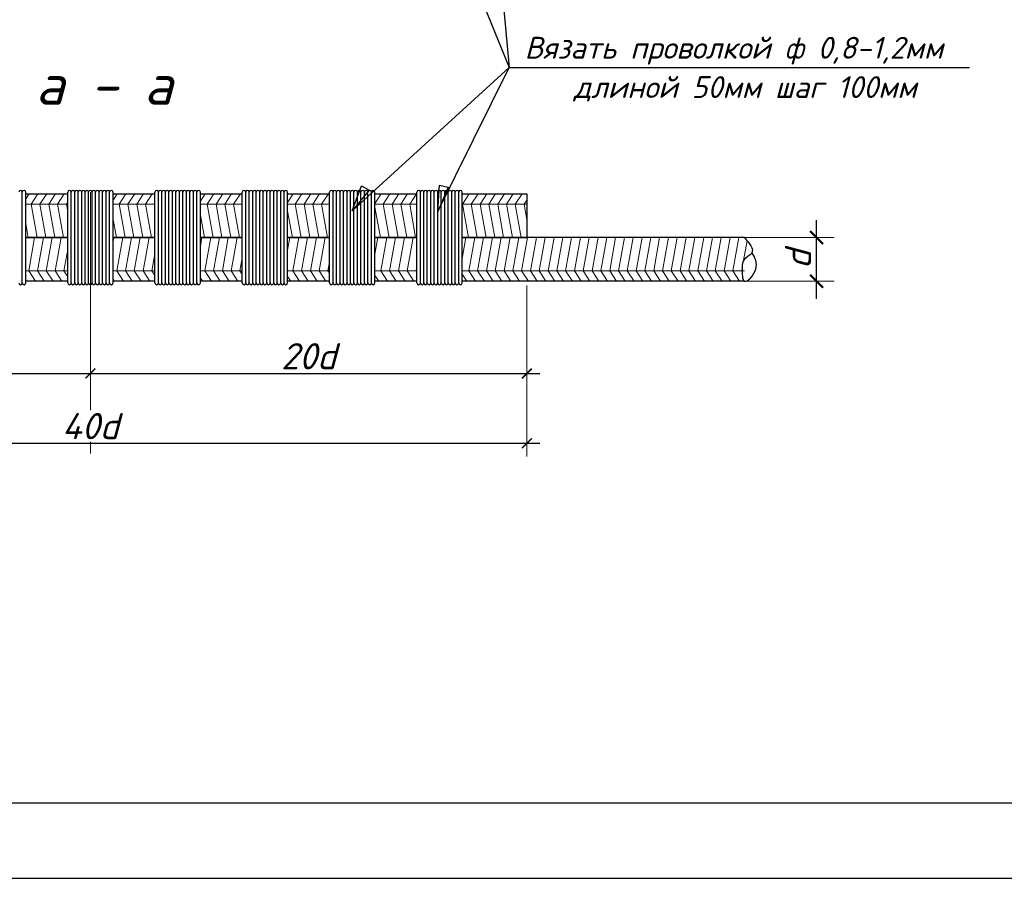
# Model space of a CAD drawing. Header units: millimetres. Extents: x -33345 to 4712671, y -3392 to 121473.
# Tile 573 of 656: x 2955886 to 2962407, y 44501 to 50185. Entities that reach past the tile are written whole.
import ezdxf

# ---------------------------------------------------------------- set-up
doc = ezdxf.new("R2010")
doc.units = ezdxf.units.MM
doc.linetypes.add('ACAD_ISO04W100', pattern=[30, 24, -3, 0, -3])
doc.layers.add('0.25', color=7, linetype='Continuous', lineweight=25)
doc.layers.add('Размеры1', color=252, linetype='Continuous', lineweight=15)
doc.layers.add('Лист', color=7, linetype='Continuous')
doc.layers.add('размеры КЖ', color=7, linetype='Continuous')
doc.styles.add('GOST 2.304', font='isocpeui.ttf')
doc.styles.add('ISOCPEUR', font='isocpeui.ttf', dxfattribs={"height": 300})
doc.dimstyles.new('SPDS$0', dxfattribs={"dimscale": 100, "dimtxt": 2.5, "dimasz": 1.5, "dimexe": 2, "dimexo": 0.625, "dimtad": 1, "dimdec": 0, "dimtxsty": 'GOST 2.304', "dimblk": '*U113', "dimcen": 0, "dimdle": 2, "dimclre": 256, "dimaunit": 1, "dimazin": 0, "dimtfac": 1, "dimtdec": 0, "dimtmove": 1, "dimatfit": 3, "dimfxl": 0.18, "dimtfill": 1, "dimtolj": 1, "dimtzin": 0, "dimlwe": -1, "dimarcsym": 0})

# ---------------------------------------------------------------- blocks, each defined once
blk = doc.blocks.new('*U328')
at = {"layer": '0.25', "color": 5, "linetype": 'Continuous', "lineweight": 25, "ltscale": 100}
blk.add_lwpolyline([(-59400, 0), (0, 0), (0, 42000), (-59400, 42000), (-59400, 0)], dxfattribs=at)
at = {"layer": '0.25', "color": 7, "linetype": 'Continuous', "lineweight": 30, "ltscale": 100}
blk.add_lwpolyline([(-57400, 500), (-500, 500), (-500, 41500), (-57400, 41500), (-57400, 500)], dxfattribs=at)
blk = doc.blocks.new('_ArchTick')
at = {"color": 0, "linetype": 'ByBlock', "const_width": 0.15}
blk.add_lwpolyline([(-0.5, -0.5), (0.5, 0.5)], dxfattribs=at)
blk = doc.blocks.new('*D310')
at = {"layer": 'Defpoints', "color": 0, "ltscale": 100, "transparency": 16777216}
for p in [(-49983258, 22682503), (-49982253, 22682503), (-49983258, 22682003)]:
    blk.add_point(p, dxfattribs=at)
at = {"layer": 'Размеры1', "color": 0, "linetype": 'Continuous', "lineweight": -2, "ltscale": 100, "transparency": 16777216}
blk.add_line((-49982253, 22681803), (-49982253, 22682703), dxfattribs=at)
at = {"layer": 'Размеры1', "linetype": 'Continuous', "ltscale": 100, "transparency": 16777216}
for p, q in [((-49983196, 22682503), (-49982053, 22682503)), ((-49983196, 22682003), (-49982053, 22682003))]:
    blk.add_line(p, q, dxfattribs=at)
at = {"layer": 'Размеры1', "color": 0, "ltscale": 100, "transparency": 16777216, "insert": (-49982465, 22682253), "char_height": 300, "attachment_point": 5, "rotation": 90, "style": 'ISOCPEUR', "bg_fill": 3, "box_fill_scale": 1.1, "bg_fill_color": 256, "bg_fill_true_color": 13158600, "bg_fill_transparency": 0}
blk.add_mtext('\\A1;d', dxfattribs=at)
at = {"layer": 'Размеры1', "color": 0, "lineweight": -2, "ltscale": 100, "transparency": 16777216, "xscale": 150, "yscale": 150, "zscale": 150}
for p, rotation in [((-49982253, 22682503), 90), ((-49982253, 22682003), 270)]:
    blk.add_blockref('_ArchTick', p, dxfattribs=dict(at, rotation=rotation))
blk = doc.blocks.new('*U113')
at = {"color": 0, "linetype": 'ByBlock', "const_width": 0.15}
blk.add_lwpolyline([(-0.5, -0.5), (0.5, 0.5)], dxfattribs=at)
blk = doc.blocks.new('*D311')
at = {"layer": 'Defpoints', "color": 0, "ltscale": 100, "transparency": 16777216}
for p in [(-49995572, 22682003), (-49990572, 22682003), (-49990572, 22680947)]:
    blk.add_point(p, dxfattribs=at)
at = {"layer": 'Размеры1', "ltscale": 100, "transparency": 16777216}
for p, q in [((-49995572, 22681956), (-49995572, 22680797)), ((-49990572, 22681956), (-49990572, 22680797))]:
    blk.add_line(p, q, dxfattribs=at)
at = {"layer": 'Размеры1', "color": 0, "lineweight": -2, "ltscale": 100, "transparency": 16777216}
blk.add_line((-49995722, 22680947), (-49990422, 22680947), dxfattribs=at)
at = {"layer": 'Размеры1', "color": 0, "lineweight": -2, "ltscale": 100, "transparency": 16777216, "xscale": 112.5, "yscale": 112.5, "zscale": 112.5, "rotation": 180}
blk.add_blockref('_ArchTick', (-49995572, 22680947), dxfattribs=at)
at = {"layer": 'Размеры1', "color": 0, "lineweight": -2, "ltscale": 100, "transparency": 16777216, "xscale": 112.5, "yscale": 112.5, "zscale": 112.5}
blk.add_blockref('_ArchTick', (-49990572, 22680947), dxfattribs=at)
at = {"layer": 'Размеры1', "color": 0, "lineweight": 0, "ltscale": 100, "transparency": 16777216, "insert": (-49993072, 22681144), "char_height": 300, "attachment_point": 5, "style": 'ISOCPEUR', "bg_fill": 3, "box_fill_scale": 1.1, "bg_fill_color": 256, "bg_fill_true_color": 13158600, "bg_fill_transparency": 0}
blk.add_mtext('\\A1;2{\\fISOCPEUR|b0|i1|c186|p34;0d}', dxfattribs=at)
blk = doc.blocks.new('*D312')
at = {"layer": 'Defpoints', "color": 0, "ltscale": 100, "transparency": 16777216}
for p in [(-49985572, 22681703), (-49995572, 22681203), (-49985572, 22680147)]:
    blk.add_point(p, dxfattribs=at)
at = {"layer": 'Размеры1', "ltscale": 100, "transparency": 16777216}
for p, q in [((-49985572, 22681656), (-49985572, 22679997)), ((-49995572, 22681156), (-49995572, 22679997))]:
    blk.add_line(p, q, dxfattribs=at)
at = {"layer": 'Размеры1', "color": 0, "lineweight": -2, "ltscale": 100, "transparency": 16777216}
blk.add_line((-49995722, 22680147), (-49985422, 22680147), dxfattribs=at)
at = {"layer": 'Размеры1', "color": 0, "lineweight": -2, "ltscale": 100, "transparency": 16777216, "xscale": 112.5, "yscale": 112.5, "zscale": 112.5, "rotation": 180}
blk.add_blockref('_ArchTick', (-49995572, 22680147), dxfattribs=at)
at = {"layer": 'Размеры1', "color": 0, "lineweight": -2, "ltscale": 100, "transparency": 16777216, "xscale": 112.5, "yscale": 112.5, "zscale": 112.5}
blk.add_blockref('_ArchTick', (-49985572, 22680147), dxfattribs=at)
at = {"layer": 'Размеры1', "color": 0, "lineweight": 0, "ltscale": 100, "transparency": 16777216, "insert": (-49990572, 22680344), "char_height": 300, "attachment_point": 5, "style": 'ISOCPEUR', "bg_fill": 3, "box_fill_scale": 1.1, "bg_fill_color": 256, "bg_fill_true_color": 13158600, "bg_fill_transparency": 0}
blk.add_mtext('\\A1;40d', dxfattribs=at)
blk = doc.blocks.new('*D313')
at = {"layer": 'Defpoints', "color": 0, "ltscale": 100, "transparency": 16777216}
for p in [(-49990572, 22682003), (-49985572, 22682003), (-49985572, 22680947)]:
    blk.add_point(p, dxfattribs=at)
at = {"layer": 'Размеры1', "ltscale": 100, "transparency": 16777216}
for p, q in [((-49990572, 22681956), (-49990572, 22680797)), ((-49985572, 22681956), (-49985572, 22680797))]:
    blk.add_line(p, q, dxfattribs=at)
at = {"layer": 'Размеры1', "color": 0, "lineweight": -2, "ltscale": 100, "transparency": 16777216}
blk.add_line((-49990722, 22680947), (-49985422, 22680947), dxfattribs=at)
at = {"layer": 'Размеры1', "color": 0, "lineweight": -2, "ltscale": 100, "transparency": 16777216, "xscale": 112.5, "yscale": 112.5, "zscale": 112.5, "rotation": 180}
blk.add_blockref('_ArchTick', (-49990572, 22680947), dxfattribs=at)
at = {"layer": 'Размеры1', "color": 0, "lineweight": -2, "ltscale": 100, "transparency": 16777216, "xscale": 112.5, "yscale": 112.5, "zscale": 112.5}
blk.add_blockref('_ArchTick', (-49985572, 22680947), dxfattribs=at)
at = {"layer": 'Размеры1', "color": 0, "lineweight": 0, "ltscale": 100, "transparency": 16777216, "insert": (-49988072, 22681144), "char_height": 300, "attachment_point": 5, "style": 'ISOCPEUR', "bg_fill": 3, "box_fill_scale": 1.1, "bg_fill_color": 256, "bg_fill_true_color": 13158600, "bg_fill_transparency": 0}
blk.add_mtext('\\A1;2{\\fISOCPEUR|b0|i1|c186|p34;0d}', dxfattribs=at)
blk = doc.blocks.new('jsd')
at = {"color": 250, "lineweight": 25, "ltscale": 100}
for p, q in [((-49987572.3, 22682808.4), (-49987467.6, 22683094.5)), ((-49987380.2, 22683044.9), (-49987572.3, 22682808.4)), ((-49987467.6, 22683094.5), (-49987380.2, 22683044.9)), ((-49986592.3, 22682799.6), (-49986572.8, 22683103.6)), ((-49986474.9, 22683080.7), (-49986592.3, 22682799.6)), ((-49986572.8, 22683103.6), (-49986474.9, 22683080.7))]:
    blk.add_line(p, q, dxfattribs=at)
at = {"color": 250, "ltscale": 15}
for p, q in [((-49991312.3, 22683003.4), (-49991312.3, 22683023.4)), ((-49990312.3, 22683003.4), (-49990312.3, 22683023.4)), ((-49989312.3, 22683003.4), (-49989312.3, 22683023.4)), ((-49988312.3, 22683003.4), (-49988312.3, 22683023.4)), ((-49987312.3, 22683003.4), (-49987312.3, 22683023.4)), ((-49986312.3, 22683003.4), (-49986312.3, 22683023.4))]:
    blk.add_line(p, q, dxfattribs=at)
at = {"color": 250, "linetype": 'ACAD_ISO04W100', "lineweight": 9, "ltscale": 60}
blk.add_line((-49990572.3, 22680028.9), (-49990572.3, 22683023.4), dxfattribs=at)
at = {"color": 250, "lineweight": 25, "ltscale": 100}
for points in [[(-49987062.4, 22687612.4), (-49985776.4, 22684451.4)], [(-49986042.4, 22687342.4), (-49985776.4, 22684451.4)], [(-49987572.3, 22682808.4), (-49985776.4, 22684451.4)], [(-49986592.3, 22682799.6), (-49985776.4, 22684451.4)], [(-49985776.4, 22684451.4), (-49980502.4, 22684451.4)]]:
    blk.add_lwpolyline(points, dxfattribs=at)
at = {"color": 250, "ltscale": 15}
for centre in [(-49991372.3, 22683023.4), (-49991332.3, 22683023.4), (-49990812.3, 22683023.4), (-49990772.3, 22683023.4), (-49990732.3, 22683023.4), (-49990692.3, 22683023.4), (-49990652.3, 22683023.4), (-49990612.3, 22683023.4), (-49990572.3, 22683023.4), (-49990532.3, 22683023.4), (-49990492.3, 22683023.4), (-49990452.3, 22683023.4), (-49990412.3, 22683023.4), (-49990372.3, 22683023.4), (-49990332.3, 22683023.4), (-49989812.3, 22683023.4), (-49989772.3, 22683023.4), (-49989732.3, 22683023.4), (-49989692.3, 22683023.4), (-49989652.3, 22683023.4), (-49989612.3, 22683023.4), (-49989572.3, 22683023.4), (-49989532.3, 22683023.4), (-49989492.3, 22683023.4), (-49989452.3, 22683023.4), (-49989412.3, 22683023.4), (-49989372.3, 22683023.4), (-49989332.3, 22683023.4), (-49988812.3, 22683023.4), (-49988772.3, 22683023.4), (-49988732.3, 22683023.4), (-49988692.3, 22683023.4), (-49988652.3, 22683023.4), (-49988612.3, 22683023.4), (-49988572.3, 22683023.4), (-49988532.3, 22683023.4), (-49988492.3, 22683023.4), (-49988452.3, 22683023.4), (-49988412.3, 22683023.4), (-49988372.3, 22683023.4), (-49988332.3, 22683023.4), (-49987812.3, 22683023.4), (-49987772.3, 22683023.4), (-49987732.3, 22683023.4), (-49987692.3, 22683023.4), (-49987652.3, 22683023.4), (-49987612.3, 22683023.4), (-49987572.3, 22683023.4), (-49987532.3, 22683023.4), (-49987492.3, 22683023.4), (-49987452.3, 22683023.4), (-49987412.3, 22683023.4), (-49987372.3, 22683023.4), (-49987332.3, 22683023.4), (-49986812.3, 22683023.4), (-49986772.3, 22683023.4), (-49986732.3, 22683023.4), (-49986692.3, 22683023.4), (-49986652.3, 22683023.4), (-49986612.3, 22683023.4), (-49986572.3, 22683023.4), (-49986532.3, 22683023.4), (-49986492.3, 22683023.4), (-49986452.3, 22683023.4), (-49986412.3, 22683023.4), (-49986372.3, 22683023.4), (-49986332.3, 22683023.4)]:
    blk.add_arc(centre, 20, 0, 180, dxfattribs=at)
at = {"layer": 'размеры КЖ', "color": 250, "lineweight": 30}
for p, q in [((-49991312.3, 22683003.4), (-49990832.3, 22683003.4)), ((-49990312.3, 22683003.4), (-49989832.3, 22683003.4)), ((-49989312.3, 22683003.4), (-49988832.3, 22683003.4)), ((-49988312.3, 22683003.4), (-49987832.3, 22683003.4)), ((-49987312.3, 22683003.4), (-49986832.3, 22683003.4)), ((-49986312.3, 22683003.4), (-49985572.3, 22683003.4)), ((-49985572.3, 22683003.4), (-49985572.3, 22682503.4)), ((-49991312.3, 22682503.4), (-49990832.3, 22682503.4)), ((-49990832.3, 22682503.4), (-49991312.3, 22682503.4)), ((-49990312.3, 22682503.4), (-49989832.3, 22682503.4)), ((-49989832.3, 22682503.4), (-49990312.3, 22682503.4)), ((-49989312.3, 22682503.4), (-49988832.3, 22682503.4)), ((-49988832.3, 22682503.4), (-49989312.3, 22682503.4)), ((-49988312.3, 22682503.4), (-49987832.3, 22682503.4)), ((-49987832.3, 22682503.4), (-49988312.3, 22682503.4)), ((-49987312.3, 22682503.4), (-49986832.3, 22682503.4)), ((-49986832.3, 22682503.4), (-49987312.3, 22682503.4)), ((-49986312.3, 22682503.4), (-49985572.3, 22682503.4)), ((-49983079.2, 22682503.4), (-49986312.3, 22682503.4)), ((-49990832.3, 22682003.4), (-49991312.3, 22682003.4)), ((-49989832.3, 22682003.4), (-49990312.3, 22682003.4)), ((-49988832.3, 22682003.4), (-49989312.3, 22682003.4)), ((-49987832.3, 22682003.4), (-49988312.3, 22682003.4)), ((-49986832.3, 22682003.4), (-49987312.3, 22682003.4)), ((-49983079.2, 22682003.4), (-49986312.3, 22682003.4))]:
    blk.add_line(p, q, dxfattribs=at)
at = {"layer": 'размеры КЖ', "color": 250, "lineweight": 15}
for p, q in [((-49991312.3, 22682945.6), (-49991274.9, 22683003.4)), ((-49991251.2, 22682884.3), (-49991174, 22683003.4)), ((-49991150.3, 22682884.3), (-49991073.2, 22683003.4)), ((-49991049.5, 22682884.3), (-49990972.3, 22683003.4)), ((-49990948.6, 22682884.3), (-49990871.5, 22683003.4)), ((-49990312.3, 22682932.4), (-49990266.4, 22683003.4)), ((-49990242.6, 22682884.3), (-49990165.5, 22683003.4)), ((-49990141.8, 22682884.3), (-49990064.7, 22683003.4)), ((-49990040.9, 22682884.3), (-49989963.8, 22683003.4)), ((-49989940.1, 22682884.3), (-49989862.9, 22683003.4)), ((-49989312.3, 22682919.3), (-49989257.8, 22683003.4)), ((-49989234.1, 22682884.3), (-49989157, 22683003.4)), ((-49989133.2, 22682884.3), (-49989056.1, 22683003.4)), ((-49989032.4, 22682884.3), (-49988955.3, 22683003.4)), ((-49988931.5, 22682884.3), (-49988854.4, 22683003.4)), ((-49988312.3, 22682906.1), (-49988249.3, 22683003.4)), ((-49988225.6, 22682884.3), (-49988148.4, 22683003.4)), ((-49988124.7, 22682884.3), (-49988047.6, 22683003.4)), ((-49988023.9, 22682884.3), (-49987946.7, 22683003.4)), ((-49987923, 22682884.3), (-49987845.9, 22683003.4)), ((-49987312.3, 22682892.9), (-49987240.8, 22683003.4)), ((-49987217, 22682884.3), (-49987139.9, 22683003.4)), ((-49987116.2, 22682884.3), (-49987039.1, 22683003.4)), ((-49987015.3, 22682884.3), (-49986938.2, 22683003.4)), ((-49986914.5, 22682884.3), (-49986837.4, 22683003.4)), ((-49986309.4, 22682884.3), (-49986232.2, 22683003.4)), ((-49986208.5, 22682884.3), (-49986131.4, 22683003.4)), ((-49986107.7, 22682884.3), (-49986030.5, 22683003.4)), ((-49986006.8, 22682884.3), (-49985929.7, 22683003.4)), ((-49985905.9, 22682884.3), (-49985828.8, 22683003.4)), ((-49985805.1, 22682884.3), (-49985728, 22683003.4)), ((-49985704.2, 22682884.3), (-49985627.1, 22683003.4)), ((-49985603.4, 22682884.3), (-49985572.3, 22682932.3)), ((-49990832.3, 22682884.3), (-49991312.3, 22682884.3)), ((-49991251.2, 22682884.3), (-49991182.8, 22682503.4)), ((-49991150.3, 22682884.3), (-49991082, 22682503.4)), ((-49991049.5, 22682884.3), (-49990981.1, 22682503.4)), ((-49990948.6, 22682884.3), (-49990880.3, 22682503.4)), ((-49990847.7, 22682884.3), (-49990832.3, 22682908.1)), ((-49990847.7, 22682884.3), (-49990832.3, 22682798.1)), ((-49989832.3, 22682884.3), (-49990312.3, 22682884.3)), ((-49990242.6, 22682884.3), (-49990174.3, 22682503.4)), ((-49990141.8, 22682884.3), (-49990073.4, 22682503.4)), ((-49990040.9, 22682884.3), (-49989972.6, 22682503.4)), ((-49989940.1, 22682884.3), (-49989871.7, 22682503.4)), ((-49989839.2, 22682884.3), (-49989832.3, 22682895)), ((-49989839.2, 22682884.3), (-49989832.3, 22682845.6)), ((-49988832.3, 22682884.3), (-49989312.3, 22682884.3)), ((-49989234.1, 22682884.3), (-49989165.8, 22682503.4)), ((-49989133.2, 22682884.3), (-49989064.9, 22682503.4)), ((-49989032.4, 22682884.3), (-49988964, 22682503.4)), ((-49988931.5, 22682884.3), (-49988863.2, 22682503.4)), ((-49987832.3, 22682884.3), (-49988312.3, 22682884.3)), ((-49988225.6, 22682884.3), (-49988157.2, 22682503.4)), ((-49988124.7, 22682884.3), (-49988056.4, 22682503.4)), ((-49988023.9, 22682884.3), (-49987955.5, 22682503.4)), ((-49987923, 22682884.3), (-49987854.7, 22682503.4)), ((-49986832.3, 22682884.3), (-49987312.3, 22682884.3)), ((-49987312.3, 22682853), (-49987249.5, 22682503.4)), ((-49987217, 22682884.3), (-49987148.7, 22682503.4)), ((-49987116.2, 22682884.3), (-49987047.8, 22682503.4)), ((-49987015.3, 22682884.3), (-49986947, 22682503.4)), ((-49986914.5, 22682884.3), (-49986846.1, 22682503.4)), ((-49985572.3, 22682884.3), (-49986312.3, 22682884.3)), ((-49986309.4, 22682884.3), (-49986241, 22682503.4)), ((-49986208.5, 22682884.3), (-49986140.2, 22682503.4)), ((-49986107.7, 22682884.3), (-49986039.3, 22682503.4)), ((-49986006.8, 22682884.3), (-49985938.5, 22682503.4)), ((-49985905.9, 22682884.3), (-49985837.6, 22682503.4)), ((-49985805.1, 22682884.3), (-49985736.8, 22682503.4)), ((-49985704.2, 22682884.3), (-49985635.9, 22682503.4)), ((-49985603.4, 22682884.3), (-49985572.3, 22682710.9)), ((-49990312.3, 22682710.4), (-49990275.1, 22682503.4)), ((-49989312.3, 22682757.9), (-49989266.6, 22682503.4)), ((-49988312.3, 22682805.4), (-49988258.1, 22682503.4)), ((-49991312.3, 22682662.8), (-49991283.7, 22682503.4)), ((-49991312.3, 22682501.3), (-49991311.9, 22682503.4)), ((-49991279.4, 22682122.4), (-49991211, 22682503.4)), ((-49991178.5, 22682122.4), (-49991110.2, 22682503.4)), ((-49991077.7, 22682122.4), (-49991009.3, 22682503.4)), ((-49990976.8, 22682122.4), (-49990908.5, 22682503.4)), ((-49990312.3, 22682453.7), (-49990303.4, 22682503.4)), ((-49990270.9, 22682122.4), (-49990202.5, 22682503.4)), ((-49990170, 22682122.4), (-49990101.7, 22682503.4)), ((-49990069.2, 22682122.4), (-49990000.8, 22682503.4)), ((-49989968.3, 22682122.4), (-49989900, 22682503.4)), ((-49989312.3, 22682406.2), (-49989294.8, 22682503.4)), ((-49989262.3, 22682122.4), (-49989194, 22682503.4)), ((-49989161.5, 22682122.4), (-49989093.1, 22682503.4)), ((-49989060.6, 22682122.4), (-49988992.3, 22682503.4)), ((-49988959.8, 22682122.4), (-49988891.4, 22682503.4)), ((-49988312.3, 22682358.6), (-49988286.3, 22682503.4)), ((-49988253.8, 22682122.4), (-49988185.5, 22682503.4)), ((-49988152.9, 22682122.4), (-49988084.6, 22682503.4)), ((-49988052.1, 22682122.4), (-49987983.8, 22682503.4)), ((-49987951.2, 22682122.4), (-49987882.9, 22682503.4)), ((-49987312.3, 22682311.1), (-49987277.8, 22682503.4)), ((-49987245.3, 22682122.4), (-49987176.9, 22682503.4)), ((-49987144.4, 22682122.4), (-49987076.1, 22682503.4)), ((-49987043.6, 22682122.4), (-49986975.2, 22682503.4)), ((-49986942.7, 22682122.4), (-49986874.4, 22682503.4)), ((-49986312.3, 22682263.5), (-49986269.3, 22682503.4)), ((-49986236.7, 22682122.4), (-49986168.4, 22682503.4)), ((-49986135.9, 22682122.4), (-49986067.5, 22682503.4)), ((-49986035, 22682122.4), (-49985966.7, 22682503.4)), ((-49985934.2, 22682122.4), (-49985865.8, 22682503.4)), ((-49985833.3, 22682122.4), (-49985765, 22682503.4)), ((-49985732.5, 22682122.4), (-49985664.1, 22682503.4)), ((-49985631.6, 22682122.4), (-49985563.3, 22682503.4)), ((-49985530.8, 22682122.4), (-49985462.4, 22682503.4)), ((-49985429.9, 22682122.4), (-49985361.6, 22682503.4)), ((-49985329.1, 22682122.4), (-49985260.7, 22682503.4)), ((-49985228.2, 22682122.4), (-49985159.9, 22682503.4)), ((-49985127.4, 22682122.4), (-49985059, 22682503.4)), ((-49985026.5, 22682122.4), (-49984958.2, 22682503.4)), ((-49984925.6, 22682122.4), (-49984857.3, 22682503.4)), ((-49984824.8, 22682122.4), (-49984756.5, 22682503.4)), ((-49984723.9, 22682122.4), (-49984655.6, 22682503.4)), ((-49984623.1, 22682122.4), (-49984554.8, 22682503.4)), ((-49984522.2, 22682122.4), (-49984453.9, 22682503.4)), ((-49984421.4, 22682122.4), (-49984353, 22682503.4)), ((-49984320.5, 22682122.4), (-49984252.2, 22682503.4)), ((-49984219.7, 22682122.4), (-49984151.3, 22682503.4)), ((-49984118.8, 22682122.4), (-49984050.5, 22682503.4)), ((-49984018, 22682122.4), (-49983949.6, 22682503.4)), ((-49983917.1, 22682122.4), (-49983848.8, 22682503.4)), ((-49983816.3, 22682122.4), (-49983747.9, 22682503.4)), ((-49983715.4, 22682122.4), (-49983647.1, 22682503.4)), ((-49983614.6, 22682122.4), (-49983546.2, 22682503.4)), ((-49983513.7, 22682122.4), (-49983445.4, 22682503.4)), ((-49983412.9, 22682122.4), (-49983344.5, 22682503.4)), ((-49983312, 22682122.4), (-49983243.7, 22682503.4)), ((-49983211.1, 22682122.4), (-49983142.8, 22682503.4)), ((-49990876, 22682122.4), (-49990832.3, 22682366)), ((-49983089.3, 22682239.3), (-49983048.5, 22682466.9)), ((-49989867.4, 22682122.4), (-49989832.3, 22682318.5)), ((-49988858.9, 22682122.4), (-49988832.3, 22682270.9)), ((-49987850.4, 22682122.4), (-49987832.3, 22682223.4)), ((-49986841.9, 22682122.4), (-49986832.3, 22682175.8)), ((-49983110.3, 22682122.4), (-49983105.2, 22682150.8)), ((-49990832.3, 22682122.4), (-49991312.3, 22682122.4)), ((-49991312.3, 22682017.5), (-49991303.1, 22682003.4)), ((-49991279.4, 22682122.4), (-49991202.3, 22682003.4)), ((-49991178.5, 22682122.4), (-49991101.4, 22682003.4)), ((-49991077.7, 22682122.4), (-49991000.6, 22682003.4)), ((-49990976.8, 22682122.4), (-49990899.7, 22682003.4)), ((-49990876, 22682122.4), (-49990832.3, 22682055)), ((-49989832.3, 22682122.4), (-49990312.3, 22682122.4)), ((-49990312.3, 22682030.7), (-49990294.6, 22682003.4)), ((-49990270.9, 22682122.4), (-49990193.7, 22682003.4)), ((-49990170, 22682122.4), (-49990092.9, 22682003.4)), ((-49990069.2, 22682122.4), (-49989992, 22682003.4)), ((-49989968.3, 22682122.4), (-49989891.2, 22682003.4)), ((-49989867.4, 22682122.4), (-49989832.3, 22682068.1)), ((-49988832.3, 22682122.4), (-49989312.3, 22682122.4)), ((-49989312.3, 22682043.8), (-49989286.1, 22682003.4)), ((-49989262.3, 22682122.4), (-49989185.2, 22682003.4)), ((-49989161.5, 22682122.4), (-49989084.4, 22682003.4)), ((-49989060.6, 22682122.4), (-49988983.5, 22682003.4)), ((-49988959.8, 22682122.4), (-49988882.6, 22682003.4)), ((-49988858.9, 22682122.4), (-49988832.3, 22682081.3)), ((-49987832.3, 22682122.4), (-49988312.3, 22682122.4)), ((-49988312.3, 22682057), (-49988277.5, 22682003.4)), ((-49988253.8, 22682122.4), (-49988176.7, 22682003.4)), ((-49988152.9, 22682122.4), (-49988075.8, 22682003.4)), ((-49988052.1, 22682122.4), (-49987975, 22682003.4)), ((-49987951.2, 22682122.4), (-49987874.1, 22682003.4)), ((-49987850.4, 22682122.4), (-49987832.3, 22682094.5)), ((-49986832.3, 22682122.4), (-49987312.3, 22682122.4)), ((-49987312.3, 22682070.2), (-49987269, 22682003.4)), ((-49987245.3, 22682122.4), (-49987168.1, 22682003.4)), ((-49987144.4, 22682122.4), (-49987067.3, 22682003.4)), ((-49987043.6, 22682122.4), (-49986966.4, 22682003.4)), ((-49986942.7, 22682122.4), (-49986865.6, 22682003.4)), ((-49986841.9, 22682122.4), (-49986832.3, 22682107.6)), ((-49983079.2, 22682122.4), (-49986312.3, 22682122.4)), ((-49986312.3, 22682083.3), (-49986260.5, 22682003.4)), ((-49986236.7, 22682122.4), (-49986159.6, 22682003.4)), ((-49986135.9, 22682122.4), (-49986058.8, 22682003.4)), ((-49986035, 22682122.4), (-49985957.9, 22682003.4)), ((-49985934.2, 22682122.4), (-49985857.1, 22682003.4)), ((-49985833.3, 22682122.4), (-49985756.2, 22682003.4)), ((-49985732.5, 22682122.4), (-49985655.4, 22682003.4)), ((-49985631.6, 22682122.4), (-49985554.5, 22682003.4)), ((-49985530.8, 22682122.4), (-49985453.6, 22682003.4)), ((-49985429.9, 22682122.4), (-49985352.8, 22682003.4)), ((-49985329.1, 22682122.4), (-49985251.9, 22682003.4)), ((-49985228.2, 22682122.4), (-49985151.1, 22682003.4)), ((-49985127.4, 22682122.4), (-49985050.2, 22682003.4)), ((-49985026.5, 22682122.4), (-49984949.4, 22682003.4)), ((-49984925.6, 22682122.4), (-49984848.5, 22682003.4)), ((-49984824.8, 22682122.4), (-49984747.7, 22682003.4)), ((-49984723.9, 22682122.4), (-49984646.8, 22682003.4)), ((-49984623.1, 22682122.4), (-49984546, 22682003.4)), ((-49984522.2, 22682122.4), (-49984445.1, 22682003.4)), ((-49984421.4, 22682122.4), (-49984344.3, 22682003.4)), ((-49984320.5, 22682122.4), (-49984243.4, 22682003.4)), ((-49984219.7, 22682122.4), (-49984142.6, 22682003.4)), ((-49984118.8, 22682122.4), (-49984041.7, 22682003.4)), ((-49984018, 22682122.4), (-49983940.9, 22682003.4)), ((-49983917.1, 22682122.4), (-49983840, 22682003.4)), ((-49983816.3, 22682122.4), (-49983739.1, 22682003.4)), ((-49983715.4, 22682122.4), (-49983638.3, 22682003.4)), ((-49983614.6, 22682122.4), (-49983537.4, 22682003.4)), ((-49983513.7, 22682122.4), (-49983436.6, 22682003.4)), ((-49983412.9, 22682122.4), (-49983335.7, 22682003.4)), ((-49983312, 22682122.4), (-49983234.9, 22682003.4)), ((-49983211.1, 22682122.4), (-49983134, 22682003.4)), ((-49983110.3, 22682122.4), (-49983105.8, 22682115.5))]:
    blk.add_line(p, q, dxfattribs=at)
at = {"layer": 'размеры КЖ', "color": 250, "lineweight": 30}
blk.add_spline([(-49983079.2, 22682503.4), (-49982996, 22682325.3), (-49983080.7, 22682252.2), (-49983105.1, 22682155), (-49983079.2, 22682003.4), (-49982949.8, 22682140.7), (-49982993.5, 22682333.5)], degree=3, dxfattribs=at)
at = {"color": 250, "linetype": 'Continuous', "lineweight": 0, "ltscale": 100, "style": 'ISOCPEUR'}
blk.add_text('а - а', height=466.67, dxfattribs=at).set_placement((-49991201.5, 22684023.9))
at = {"lineweight": 25, "ltscale": 100, "char_height": 250, "attachment_point": 1, "style": 'ISOCPEUR'}
for s, insert, width in [('\\fISOCPEUR|b0|i1|c1|p34;\\W1.0000000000;\\T1.0000000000;\\o\\lВязать проволкой ф 0,8-1,2мм', (-49985597.6, 22684801.4), 5100.568), ('\\fISOCPEUR|b0|i1|c1|p34;\\W1.0000000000;\\T1.0000000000;\\o\\lдлиной 50мм шаг 100мм', (-49985035.3, 22684351.4), 3988.258)]:
    blk.add_mtext(s, dxfattribs=dict(at, insert=insert, width=width))
at = {"layer": 'Размеры1', "color": 250, "ltscale": 100}
dim = blk.add_linear_dim(base=(-49982252.6, 22682503.4), p1=(-49983258.2, 22682003.4), p2=(-49983258.2, 22682503.4), angle=90, text='d', dimstyle='SPDS$0', override={"dimlfac": 1, "dimtxsty": 'ISOCPEUR', "dimblk1": 'ArchTick', "dimblk2": 'ArchTick', "dimsah": 1, "dimfxl": 500, "dimfxlon": 1, "dimtfill": 1, "dimtolj": 1}, dxfattribs=at)
dim.commit()
dim.dimension.update_dxf_attribs({"geometry": '*D310', "text_midpoint": (-49982252.6, 22682253.4), "dimtype": 129})
at = {"layer": 'Размеры1', "color": 250, "lineweight": 0, "ltscale": 100}
dim = blk.add_linear_dim(base=(-49990572.3, 22680947), p1=(-49995572.3, 22682003.4), p2=(-49990572.3, 22682003.4), text='2{\\fISOCPEUR|b0|i1|c186|p34;0d}', dimstyle='SPDS$0', override={"dimscale": 75, "dimlfac": 1, "dimtxsty": 'ISOCPEUR', "dimblk1": 'ArchTick', "dimblk2": 'ArchTick', "dimsah": 1, "dimtolj": 1}, dxfattribs=at)
dim.commit()
dim.dimension.update_dxf_attribs({"geometry": '*D311', "text_midpoint": (-49993072.3, 22681143.9)})
at = {"color": 250, "ltscale": 15}
for p, q in [((-49991352.3, 22681983.4), (-49991352.3, 22683023.4)), ((-49991352.3, 22681983.4), (-49991352.3, 22683023.4)), ((-49991312.3, 22681983.4), (-49991312.3, 22683023.4)), ((-49990832.3, 22681983.4), (-49990832.3, 22683023.4)), ((-49990792.3, 22681983.4), (-49990792.3, 22683023.4)), ((-49990792.3, 22681983.4), (-49990792.3, 22683023.4))]:
    blk.add_line(p, q, dxfattribs=at)
for centre in [(-49991372.3, 22681983.4), (-49991332.3, 22681983.4), (-49990812.3, 22681983.4)]:
    blk.add_arc(centre, 20, 180, 0, dxfattribs=at)
at = {"layer": 'Размеры1', "color": 250, "lineweight": 0, "ltscale": 100}
dim = blk.add_linear_dim(base=(-49985572.3, 22680147), p1=(-49995572.3, 22681203.4), p2=(-49985572.3, 22681703.4), text='40d', dimstyle='SPDS$0', override={"dimscale": 75, "dimlfac": 1, "dimtxsty": 'ISOCPEUR', "dimblk1": 'ArchTick', "dimblk2": 'ArchTick', "dimsah": 1, "dimtolj": 1}, dxfattribs=at)
dim.commit()
dim.dimension.update_dxf_attribs({"geometry": '*D312', "text_midpoint": (-49990572.3, 22680343.9)})
dim = blk.add_linear_dim(base=(-49985572.3, 22680947), p1=(-49990572.3, 22682003.4), p2=(-49985572.3, 22682003.4), text='2{\\fISOCPEUR|b0|i1|c186|p34;0d}', dimstyle='SPDS$0', override={"dimscale": 75, "dimlfac": 1, "dimtxsty": 'ISOCPEUR', "dimblk1": 'ArchTick', "dimblk2": 'ArchTick', "dimsah": 1, "dimtolj": 1}, dxfattribs=at)
dim.commit()
dim.dimension.update_dxf_attribs({"geometry": '*D313', "text_midpoint": (-49988072.3, 22681143.9)})
at = {"color": 250, "ltscale": 15}
for p, q in [((-49990752.3, 22681983.4), (-49990752.3, 22683023.4)), ((-49990752.3, 22681983.4), (-49990752.3, 22683023.4)), ((-49990712.3, 22681983.4), (-49990712.3, 22683023.4)), ((-49990712.3, 22681983.4), (-49990712.3, 22683023.4)), ((-49990672.3, 22681983.4), (-49990672.3, 22683023.4)), ((-49990672.3, 22681983.4), (-49990672.3, 22683023.4)), ((-49990632.3, 22681983.4), (-49990632.3, 22683023.4)), ((-49990632.3, 22681983.4), (-49990632.3, 22683023.4)), ((-49990592.3, 22681983.4), (-49990592.3, 22683023.4)), ((-49990592.3, 22681983.4), (-49990592.3, 22683023.4)), ((-49990552.3, 22681983.4), (-49990552.3, 22683023.4)), ((-49990552.3, 22681983.4), (-49990552.3, 22683023.4)), ((-49990512.3, 22681983.4), (-49990512.3, 22683023.4)), ((-49990512.3, 22681983.4), (-49990512.3, 22683023.4)), ((-49990472.3, 22681983.4), (-49990472.3, 22683023.4)), ((-49990472.3, 22681983.4), (-49990472.3, 22683023.4)), ((-49990432.3, 22681983.4), (-49990432.3, 22683023.4)), ((-49990432.3, 22681983.4), (-49990432.3, 22683023.4)), ((-49990392.3, 22681983.4), (-49990392.3, 22683023.4)), ((-49990392.3, 22681983.4), (-49990392.3, 22683023.4)), ((-49990352.3, 22681983.4), (-49990352.3, 22683023.4)), ((-49990352.3, 22681983.4), (-49990352.3, 22683023.4)), ((-49990312.3, 22681983.4), (-49990312.3, 22683023.4)), ((-49989832.3, 22681983.4), (-49989832.3, 22683023.4)), ((-49989792.3, 22681983.4), (-49989792.3, 22683023.4)), ((-49989792.3, 22681983.4), (-49989792.3, 22683023.4)), ((-49989752.3, 22681983.4), (-49989752.3, 22683023.4)), ((-49989752.3, 22681983.4), (-49989752.3, 22683023.4)), ((-49989712.3, 22681983.4), (-49989712.3, 22683023.4)), ((-49989712.3, 22681983.4), (-49989712.3, 22683023.4)), ((-49989672.3, 22681983.4), (-49989672.3, 22683023.4)), ((-49989672.3, 22681983.4), (-49989672.3, 22683023.4)), ((-49989632.3, 22681983.4), (-49989632.3, 22683023.4)), ((-49989632.3, 22681983.4), (-49989632.3, 22683023.4)), ((-49989592.3, 22681983.4), (-49989592.3, 22683023.4)), ((-49989592.3, 22681983.4), (-49989592.3, 22683023.4)), ((-49989552.3, 22681983.4), (-49989552.3, 22683023.4)), ((-49989552.3, 22681983.4), (-49989552.3, 22683023.4)), ((-49989512.3, 22681983.4), (-49989512.3, 22683023.4)), ((-49989512.3, 22681983.4), (-49989512.3, 22683023.4)), ((-49989472.3, 22681983.4), (-49989472.3, 22683023.4)), ((-49989472.3, 22681983.4), (-49989472.3, 22683023.4)), ((-49989432.3, 22681983.4), (-49989432.3, 22683023.4)), ((-49989432.3, 22681983.4), (-49989432.3, 22683023.4)), ((-49989392.3, 22681983.4), (-49989392.3, 22683023.4)), ((-49989392.3, 22681983.4), (-49989392.3, 22683023.4)), ((-49989352.3, 22681983.4), (-49989352.3, 22683023.4)), ((-49989352.3, 22681983.4), (-49989352.3, 22683023.4)), ((-49989312.3, 22681983.4), (-49989312.3, 22683023.4)), ((-49988832.3, 22681983.4), (-49988832.3, 22683023.4)), ((-49988792.3, 22681983.4), (-49988792.3, 22683023.4)), ((-49988792.3, 22681983.4), (-49988792.3, 22683023.4)), ((-49988752.3, 22681983.4), (-49988752.3, 22683023.4)), ((-49988752.3, 22681983.4), (-49988752.3, 22683023.4)), ((-49988712.3, 22681983.4), (-49988712.3, 22683023.4)), ((-49988712.3, 22681983.4), (-49988712.3, 22683023.4)), ((-49988672.3, 22681983.4), (-49988672.3, 22683023.4)), ((-49988672.3, 22681983.4), (-49988672.3, 22683023.4)), ((-49988632.3, 22681983.4), (-49988632.3, 22683023.4)), ((-49988632.3, 22681983.4), (-49988632.3, 22683023.4)), ((-49988592.3, 22681983.4), (-49988592.3, 22683023.4)), ((-49988592.3, 22681983.4), (-49988592.3, 22683023.4)), ((-49988552.3, 22681983.4), (-49988552.3, 22683023.4)), ((-49988552.3, 22681983.4), (-49988552.3, 22683023.4)), ((-49988512.3, 22681983.4), (-49988512.3, 22683023.4)), ((-49988512.3, 22681983.4), (-49988512.3, 22683023.4)), ((-49988472.3, 22681983.4), (-49988472.3, 22683023.4)), ((-49988472.3, 22681983.4), (-49988472.3, 22683023.4)), ((-49988432.3, 22681983.4), (-49988432.3, 22683023.4)), ((-49988432.3, 22681983.4), (-49988432.3, 22683023.4)), ((-49988392.3, 22681983.4), (-49988392.3, 22683023.4)), ((-49988392.3, 22681983.4), (-49988392.3, 22683023.4)), ((-49988352.3, 22681983.4), (-49988352.3, 22683023.4)), ((-49988352.3, 22681983.4), (-49988352.3, 22683023.4)), ((-49988312.3, 22681983.4), (-49988312.3, 22683023.4)), ((-49987832.3, 22681983.4), (-49987832.3, 22683023.4)), ((-49987792.3, 22681983.4), (-49987792.3, 22683023.4)), ((-49987792.3, 22681983.4), (-49987792.3, 22683023.4)), ((-49987752.3, 22681983.4), (-49987752.3, 22683023.4)), ((-49987752.3, 22681983.4), (-49987752.3, 22683023.4)), ((-49987712.3, 22681983.4), (-49987712.3, 22683023.4)), ((-49987712.3, 22681983.4), (-49987712.3, 22683023.4)), ((-49987672.3, 22681983.4), (-49987672.3, 22683023.4)), ((-49987672.3, 22681983.4), (-49987672.3, 22683023.4)), ((-49987632.3, 22681983.4), (-49987632.3, 22683023.4)), ((-49987632.3, 22681983.4), (-49987632.3, 22683023.4)), ((-49987592.3, 22681983.4), (-49987592.3, 22683023.4)), ((-49987592.3, 22681983.4), (-49987592.3, 22683023.4)), ((-49987552.3, 22681983.4), (-49987552.3, 22683023.4)), ((-49987552.3, 22681983.4), (-49987552.3, 22683023.4)), ((-49987512.3, 22681983.4), (-49987512.3, 22683023.4)), ((-49987512.3, 22681983.4), (-49987512.3, 22683023.4)), ((-49987472.3, 22681983.4), (-49987472.3, 22683023.4)), ((-49987472.3, 22681983.4), (-49987472.3, 22683023.4)), ((-49987432.3, 22681983.4), (-49987432.3, 22683023.4)), ((-49987432.3, 22681983.4), (-49987432.3, 22683023.4)), ((-49987392.3, 22681983.4), (-49987392.3, 22683023.4)), ((-49987392.3, 22681983.4), (-49987392.3, 22683023.4)), ((-49987352.3, 22681983.4), (-49987352.3, 22683023.4)), ((-49987352.3, 22681983.4), (-49987352.3, 22683023.4)), ((-49987312.3, 22681983.4), (-49987312.3, 22683023.4)), ((-49986832.3, 22681983.4), (-49986832.3, 22683023.4)), ((-49986792.3, 22681983.4), (-49986792.3, 22683023.4)), ((-49986792.3, 22681983.4), (-49986792.3, 22683023.4)), ((-49986752.3, 22681983.4), (-49986752.3, 22683023.4)), ((-49986752.3, 22681983.4), (-49986752.3, 22683023.4)), ((-49986712.3, 22681983.4), (-49986712.3, 22683023.4)), ((-49986712.3, 22681983.4), (-49986712.3, 22683023.4)), ((-49986672.3, 22681983.4), (-49986672.3, 22683023.4)), ((-49986672.3, 22681983.4), (-49986672.3, 22683023.4)), ((-49986632.3, 22681983.4), (-49986632.3, 22683023.4)), ((-49986632.3, 22681983.4), (-49986632.3, 22683023.4)), ((-49986592.3, 22681983.4), (-49986592.3, 22683023.4)), ((-49986592.3, 22681983.4), (-49986592.3, 22683023.4)), ((-49986552.3, 22681983.4), (-49986552.3, 22683023.4)), ((-49986552.3, 22681983.4), (-49986552.3, 22683023.4)), ((-49986512.3, 22681983.4), (-49986512.3, 22683023.4)), ((-49986512.3, 22681983.4), (-49986512.3, 22683023.4)), ((-49986472.3, 22681983.4), (-49986472.3, 22683023.4)), ((-49986472.3, 22681983.4), (-49986472.3, 22683023.4)), ((-49986432.3, 22681983.4), (-49986432.3, 22683023.4)), ((-49986432.3, 22681983.4), (-49986432.3, 22683023.4)), ((-49986392.3, 22681983.4), (-49986392.3, 22683023.4)), ((-49986392.3, 22681983.4), (-49986392.3, 22683023.4)), ((-49986352.3, 22681983.4), (-49986352.3, 22683023.4)), ((-49986352.3, 22681983.4), (-49986352.3, 22683023.4)), ((-49986312.3, 22681983.4), (-49986312.3, 22683023.4))]:
    blk.add_line(p, q, dxfattribs=at)
for centre in [(-49990772.3, 22681983.4), (-49990732.3, 22681983.4), (-49990692.3, 22681983.4), (-49990652.3, 22681983.4), (-49990612.3, 22681983.4), (-49990572.3, 22681983.4), (-49990532.3, 22681983.4), (-49990492.3, 22681983.4), (-49990452.3, 22681983.4), (-49990412.3, 22681983.4), (-49990372.3, 22681983.4), (-49990332.3, 22681983.4), (-49989812.3, 22681983.4), (-49989772.3, 22681983.4), (-49989732.3, 22681983.4), (-49989692.3, 22681983.4), (-49989652.3, 22681983.4), (-49989612.3, 22681983.4), (-49989572.3, 22681983.4), (-49989532.3, 22681983.4), (-49989492.3, 22681983.4), (-49989452.3, 22681983.4), (-49989412.3, 22681983.4), (-49989372.3, 22681983.4), (-49989332.3, 22681983.4), (-49988812.3, 22681983.4), (-49988772.3, 22681983.4), (-49988732.3, 22681983.4), (-49988692.3, 22681983.4), (-49988652.3, 22681983.4), (-49988612.3, 22681983.4), (-49988572.3, 22681983.4), (-49988532.3, 22681983.4), (-49988492.3, 22681983.4), (-49988452.3, 22681983.4), (-49988412.3, 22681983.4), (-49988372.3, 22681983.4), (-49988332.3, 22681983.4), (-49987812.3, 22681983.4), (-49987772.3, 22681983.4), (-49987732.3, 22681983.4), (-49987692.3, 22681983.4), (-49987652.3, 22681983.4), (-49987612.3, 22681983.4), (-49987572.3, 22681983.4), (-49987532.3, 22681983.4), (-49987492.3, 22681983.4), (-49987452.3, 22681983.4), (-49987412.3, 22681983.4), (-49987372.3, 22681983.4), (-49987332.3, 22681983.4), (-49986812.3, 22681983.4), (-49986772.3, 22681983.4), (-49986732.3, 22681983.4), (-49986692.3, 22681983.4), (-49986652.3, 22681983.4), (-49986612.3, 22681983.4), (-49986572.3, 22681983.4), (-49986532.3, 22681983.4), (-49986492.3, 22681983.4), (-49986452.3, 22681983.4), (-49986412.3, 22681983.4), (-49986372.3, 22681983.4), (-49986332.3, 22681983.4)]:
    blk.add_arc(centre, 20, 180, 0, dxfattribs=at)

msp = doc.modelspace()

# ---------------------------------------------------------------- block references
at = {"layer": 'Лист', "ltscale": 100, "transparency": 33554687}
msp.add_blockref('*U328', (3001433.349, 44501.326, 1359241.5), dxfattribs=at)

# ---------------------------------------------------------------- next in the draw order: block references
at = {"color": 7, "true_color": 0xffffff, "xscale": 0.5780932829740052, "yscale": 0.5780932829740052, "zscale": 0.5780932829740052}
msp.add_blockref('jsd', (31855568.558, -13063859.859, 1359241.5), dxfattribs=at)

doc.saveas('drawing.dxf')
